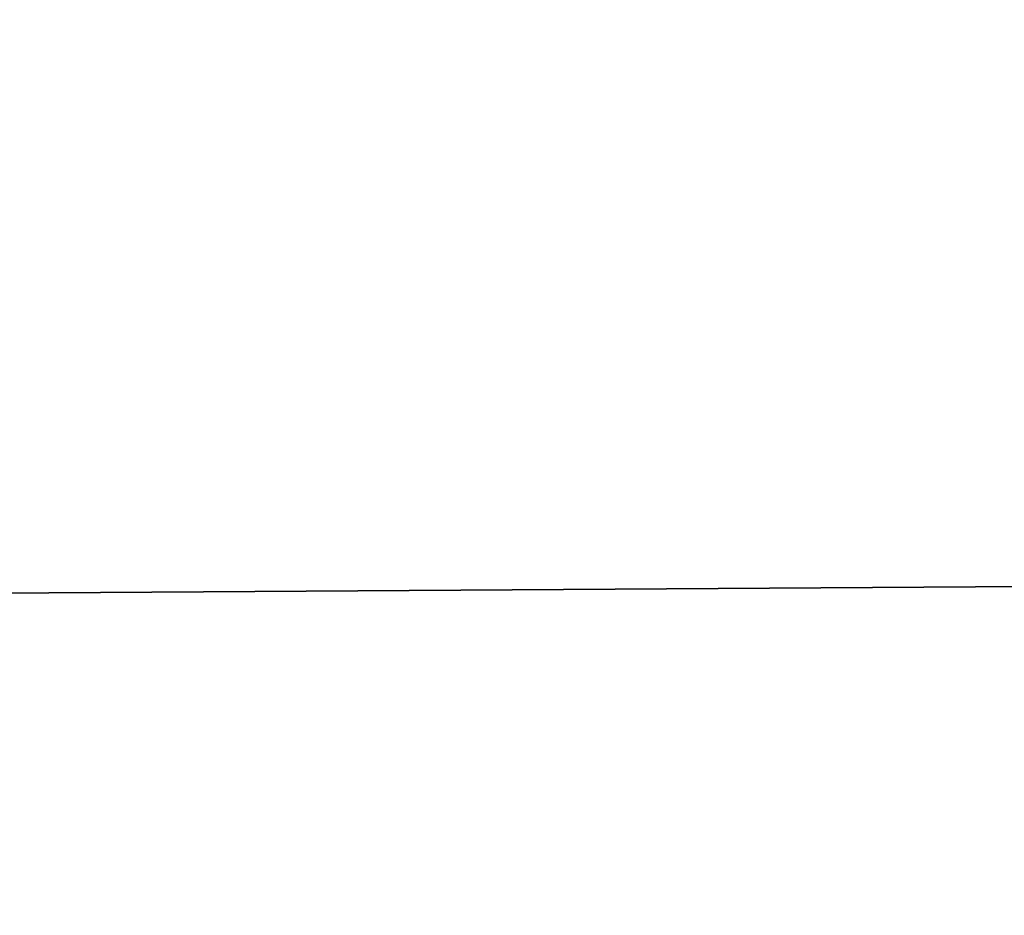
# Model space of a CAD drawing. Header units: millimetres. Extents: x -144 to 364, y -408 to 1133.
# Tile 355 of 656: x -59.72895 to -59.72348, y 987.45466 to 987.45963. Entities that reach past the tile are written whole.
import ezdxf

# ---------------------------------------------------------------- set-up
doc = ezdxf.new("R2010")
doc.units = ezdxf.units.MM
doc.header["$LTSCALE"] = 41.718519
for name, color, linetype in [('1411', 7, 'CONTINUOUS'), ('1412', 7, 'CONTINUOUS'), ('1429', 7, 'CONTINUOUS'), ('1430', 7, 'CONTINUOUS'), ('1639', 7, 'CONTINUOUS'), ('1640', 7, 'CONTINUOUS'), ('1641', 7, 'CONTINUOUS'), ('1642', 7, 'CONTINUOUS')]:
    doc.layers.add(name, color=color, linetype=linetype)

msp = doc.modelspace()

# ---------------------------------------------------------------- linework, layer by layer
at = {"layer": '1411', "color": 7, "linetype": 'CONTINUOUS', "true_color": 0xaaaaaa}
for points in [[(-59.9767803, 987.45, 379.1484132), (-60.2772017, 988.45, 380.1288072), (-59.6945975, 988.45, 380.2093867), (-59.9767803, 987.45, 379.1484132)], [(-58.64141, 987.45, 379.5313398), (-59.9767803, 987.45, 379.1484132), (-59.1389157, 988.45, 380.402085), (-58.64141, 987.45, 379.5313398)], [(-59.9767803, 987.45, 379.1484132), (-59.6945975, 988.45, 380.2093867), (-59.1389157, 988.45, 380.402085), (-59.9767803, 987.45, 379.1484132)]]:
    msp.add_3dface(points, dxfattribs=at)
at = {"layer": '1412', "color": 7, "linetype": 'CONTINUOUS', "true_color": 0xaaaaaa}
for points in [[(-60.813089, 987.45, 387.1045791), (-59.4272346, 987.45, 387.0076759), (-60.5126676, 988.45, 386.1241851), (-60.813089, 987.45, 387.1045791)], [(-59.4272346, 987.45, 387.0076759), (-59.9256199, 988.45, 386.0895594), (-60.5126676, 988.45, 386.1241851), (-59.4272346, 987.45, 387.0076759)], [(-59.4272346, 987.45, 387.0076759), (-59.3566192, 988.45, 385.9410833), (-59.9256199, 988.45, 386.0895594), (-59.4272346, 987.45, 387.0076759)]]:
    msp.add_3dface(points, dxfattribs=at)
at = {"layer": '1429', "color": 7, "linetype": 'CONTINUOUS', "true_color": 0xaaaaaa}
for points in [[(-59.9767804, 987.45, 220.8515868), (-59.6945976, 988.45, 219.7906134), (-60.2772019, 988.45, 219.8711928), (-59.9767804, 987.45, 220.8515868)], [(-59.9767804, 987.45, 220.8515868), (-58.64141, 987.45, 220.4686602), (-59.6945976, 988.45, 219.7906134), (-59.9767804, 987.45, 220.8515868)]]:
    msp.add_3dface(points, dxfattribs=at)
at = {"layer": '1430', "color": 7, "linetype": 'CONTINUOUS', "true_color": 0xaaaaaa}
for points in [[(-59.4272344, 987.45, 212.9923242), (-60.8130889, 987.45, 212.8954209), (-59.9256197, 988.45, 213.9104406), (-59.4272344, 987.45, 212.9923242)], [(-59.4272344, 987.45, 212.9923242), (-59.9256197, 988.45, 213.9104406), (-59.356619, 988.45, 214.0589167), (-59.4272344, 987.45, 212.9923242)]]:
    msp.add_3dface(points, dxfattribs=at)
at = {"layer": '1639', "color": 7, "linetype": 'CONTINUOUS', "true_color": 0xaaaaaa}
for points in [[(-51.0220943, 987.3759749, 400.1364982), (-61.5316678, 987.95, 394.1812288), (-66.0587272, 987.3759749, 390.9220377), (-51.0220943, 987.3759749, 400.1364982)], [(-45.1907353, 987.95, 403.0244992), (-61.5316678, 987.95, 394.1812288), (-51.0220943, 987.3759749, 400.1364982), (-45.1907353, 987.95, 403.0244992)]]:
    msp.add_3dface(points, dxfattribs=at)
at = {"layer": '1640', "color": 7, "linetype": 'CONTINUOUS', "true_color": 0xaaaaaa}
for points in [[(-66.0587272, 987.3759749, 209.0779623), (-61.5316678, 987.95, 205.8187712), (-51.0220943, 987.3759749, 199.8635018), (-66.0587272, 987.3759749, 209.0779623)], [(-61.5316678, 987.95, 205.8187712), (-45.1907353, 987.95, 196.9755008), (-51.0220943, 987.3759749, 199.8635018), (-61.5316678, 987.95, 205.8187712)]]:
    msp.add_3dface(points, dxfattribs=at)
at = {"layer": '1641', "color": 7, "linetype": 'CONTINUOUS', "true_color": 0xaaaaaa}
for points in [[(-65.390976, 987.5168565, 209.9970428), (-60.7133677, 987.45, 207.0759074), (-50.5063401, 987.5168565, 200.8757262), (-65.390976, 987.5168565, 209.9970428)], [(-60.7133677, 987.45, 207.0759074), (-44.5898608, 987.45, 198.3498927), (-50.5063401, 987.5168565, 200.8757262), (-60.7133677, 987.45, 207.0759074)]]:
    msp.add_3dface(points, dxfattribs=at)
at = {"layer": '1642', "color": 7, "linetype": 'CONTINUOUS', "true_color": 0xaaaaaa}
for points in [[(-50.5063401, 987.5168565, 399.1242738), (-60.7133679, 987.45, 392.9240925), (-65.390976, 987.5168565, 390.0029572), (-50.5063401, 987.5168565, 399.1242738)], [(-44.589861, 987.45, 401.6501072), (-60.7133679, 987.45, 392.9240925), (-50.5063401, 987.5168565, 399.1242738), (-44.589861, 987.45, 401.6501072)]]:
    msp.add_3dface(points, dxfattribs=at)

doc.saveas('drawing.dxf')
